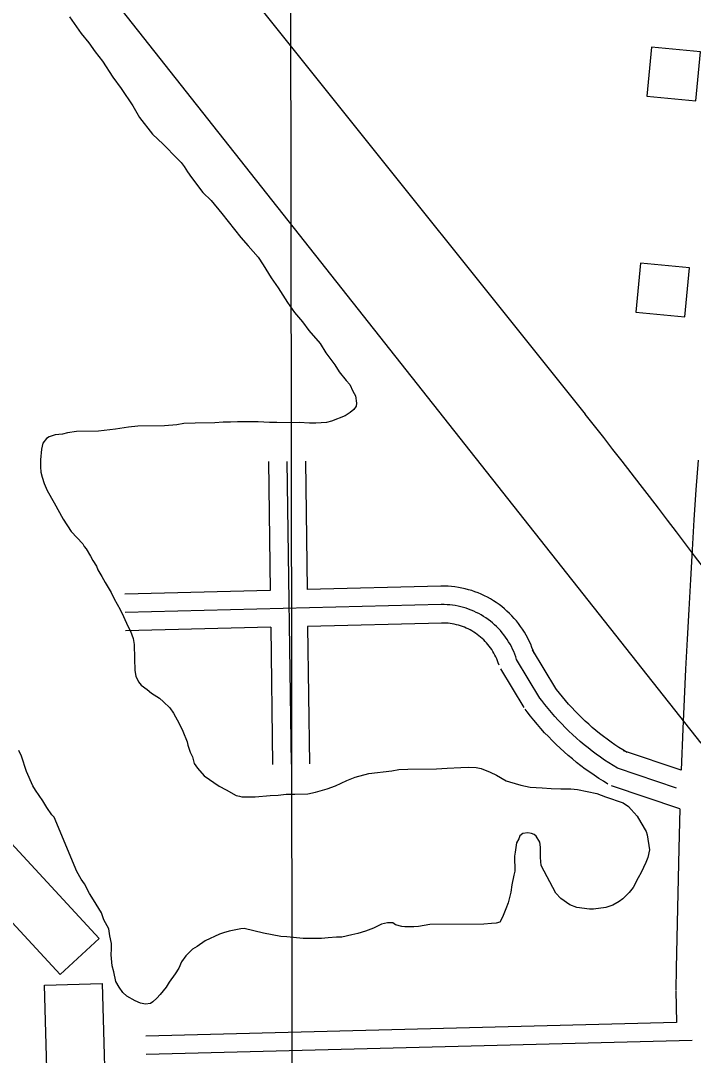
# Model space of a CAD drawing. Extents: x 3313442 to 3351311, y 721974 to 747360.
# Drawn here: x 3333089 to 3333635, y 737227 to 738067 of the extents above; entities that cross this region are included whole.
import ezdxf

# ---------------------------------------------------------------- set-up
doc = ezdxf.new("R2010")
doc.units = 0
for name, color, linetype in [('V-BLDG-OTLN', 7, 'Continuous'), ('V-GRID-MAJR', 7, 'Continuous'), ('V-ROAD-CNTR', 7, 'Continuous'), ('V-SITE-VEGE', 7, 'Continuous')]:
    doc.layers.add(name, color=color, linetype=linetype)

msp = doc.modelspace()

# ---------------------------------------------------------------- linework, layer by layer
at = {"layer": 'V-BLDG-OTLN'}
for points in [[(3333637.32, 738001.77), (3333641.19, 738041.58), (3333601.37, 738045.44), (3333597.51, 738005.63)], [(3333628.33, 737826.35), (3333632.19, 737866.16), (3333592.38, 737870.03), (3333588.51, 737830.22)], [(3333054.53, 737426.97), (3333152.38, 737321.36), (3333120.82, 737292.12), (3333022.97, 737397.72)], [(3333111.65, 737157.75), (3333108.02, 737283.6), (3333154.84, 737284.95), (3333158.47, 737159.11)]]:
    msp.add_lwpolyline(points, close=True, dxfattribs=at)
at = {"layer": 'V-GRID-MAJR'}
msp.add_spline([(3333324.14, 727373.91), (3333315.33, 733432.2), (3333306.52, 739493.96), (3333297.7, 745555.74), (3333297.69, 745559.18)], degree=3, dxfattribs=at)
at = {"layer": 'V-ROAD-CNTR'}
for points in [[(3332134.86, 739511.74), (3333547.42, 737747.26)], [(3333641.62, 737480.04), (3333014.09, 738274), (3332253.34, 739234.13)], [(3333290, 737708.77), (3333291.44, 737604.18)], [(3333305, 737708.98), (3333308.38, 737462.96)], [(3333320, 737709.18), (3333321.43, 737604.94)], [(3333639.1, 737709.96), (3333637.42, 737685.75), (3333635.82, 737661.5), (3333634.3, 737637.25), (3333632.86, 737612.99), (3333631.5, 737588.73), (3333630.22, 737564.47), (3333629.01, 737540.2), (3333627.89, 737515.92), (3333626.85, 737491.65), (3333625.52, 737458.02)], [(3333291.44, 737604.18), (3333173.19, 737601.21)], [(3333430.08, 737607.67), (3333321.43, 737604.94)], [(3333505.92, 737552.87), (3333505.13, 737555.26), (3333504.17, 737557.87), (3333503.11, 737560.45), (3333501.97, 737562.98), (3333500.73, 737565.47), (3333499.41, 737567.92), (3333498, 737570.32), (3333496.5, 737572.66), (3333494.93, 737574.96), (3333493.27, 737577.19), (3333491.54, 737579.36), (3333489.72, 737581.47), (3333487.84, 737583.52), (3333485.88, 737585.5), (3333483.85, 737587.4), (3333481.76, 737589.23), (3333479.61, 737590.99), (3333477.39, 737592.67), (3333475.11, 737594.27), (3333472.78, 737595.79), (3333470.39, 737597.22), (3333467.96, 737598.57), (3333465.48, 737599.82), (3333462.96, 737601), (3333460.4, 737602.08), (3333457.8, 737603.06), (3333455.16, 737603.96), (3333452.49, 737604.76), (3333449.8, 737605.47), (3333447.09, 737606.08), (3333444.36, 737606.59), (3333441.6, 737607), (3333438.84, 737607.32), (3333436.07, 737607.54), (3333433.29, 737607.66), (3333430.61, 737607.68), (3333430.24, 737607.67)], [(3333430.46, 737592.67), (3333173.57, 737586.21)], [(3333491.67, 737548.18), (3333490.96, 737550.32), (3333490.19, 737552.43), (3333489.33, 737554.51), (3333488.41, 737556.56), (3333487.41, 737558.57), (3333486.34, 737560.55), (3333485.2, 737562.49), (3333483.99, 737564.38), (3333482.72, 737566.23), (3333481.38, 737568.04), (3333479.98, 737569.8), (3333478.52, 737571.5), (3333476.99, 737573.15), (3333475.41, 737574.75), (3333473.77, 737576.29), (3333472.08, 737577.77), (3333470.34, 737579.19), (3333468.55, 737580.55), (3333466.71, 737581.84), (3333464.82, 737583.07), (3333462.9, 737584.22), (3333460.93, 737585.31), (3333458.92, 737586.33), (3333456.89, 737587.28), (3333454.81, 737588.15), (3333452.71, 737588.95), (3333450.58, 737589.67), (3333448.43, 737590.32), (3333446.26, 737590.89), (3333444.06, 737591.38), (3333441.86, 737591.8), (3333439.63, 737592.13), (3333437.4, 737592.39), (3333435.16, 737592.56), (3333432.91, 737592.66), (3333430.66, 737592.68), (3333430.46, 737592.67)], [(3333430.83, 737577.68), (3333321.84, 737574.94)], [(3333321.84, 737574.94), (3333323.38, 737463.17)], [(3333477.42, 737543.5), (3333476.8, 737545.38), (3333476.21, 737546.98), (3333475.56, 737548.57), (3333474.85, 737550.13), (3333474.09, 737551.67), (3333473.27, 737553.18), (3333472.4, 737554.66), (3333471.48, 737556.1), (3333470.51, 737557.51), (3333469.49, 737558.89), (3333468.42, 737560.23), (3333467.31, 737561.53), (3333466.15, 737562.79), (3333464.94, 737564.01), (3333463.69, 737565.18), (3333462.4, 737566.31), (3333461.07, 737567.39), (3333459.71, 737568.43), (3333458.3, 737569.41), (3333456.87, 737570.35), (3333455.4, 737571.23), (3333453.9, 737572.06), (3333452.37, 737572.84), (3333450.81, 737573.56), (3333449.23, 737574.22), (3333447.63, 737574.83), (3333446.01, 737575.38), (3333444.37, 737575.88), (3333442.71, 737576.31), (3333441.04, 737576.69), (3333439.36, 737577), (3333437.66, 737577.26), (3333435.96, 737577.45), (3333434.25, 737577.59), (3333432.53, 737577.66), (3333430.72, 737577.68), (3333430.67, 737577.68)], [(3333291.85, 737574.18), (3333173.94, 737571.22)], [(3333291.85, 737574.18), (3333293.38, 737462.75)], [(3333523.49, 737524.5), (3333504.51, 737555.94)], [(3333510.65, 737516.74), (3333491.67, 737548.18)], [(3333497.81, 737508.99), (3333478.83, 737540.43)], [(3333581.47, 737472.53), (3333578.05, 737474.61), (3333574.79, 737476.68), (3333571.57, 737478.81), (3333568.4, 737481.01), (3333565.26, 737483.26), (3333562.17, 737485.57), (3333559.13, 737487.95), (3333556.13, 737490.38), (3333553.18, 737492.87), (3333550.27, 737495.41), (3333547.42, 737498.01), (3333544.62, 737500.67), (3333541.87, 737503.37), (3333539.17, 737506.14), (3333536.52, 737508.95), (3333533.94, 737511.81), (3333531.4, 737514.72), (3333528.92, 737517.68), (3333526.5, 737520.69), (3333524.12, 737523.77), (3333522.66, 737525.73)], [(3333573.68, 737459.72), (3333570.13, 737461.87), (3333566.63, 737464.1), (3333563.17, 737466.39), (3333559.76, 737468.74), (3333556.39, 737471.17), (3333553.07, 737473.65), (3333549.79, 737476.2), (3333546.57, 737478.82), (3333543.4, 737481.49), (3333540.28, 737484.23), (3333537.21, 737487.02), (3333534.2, 737489.88), (3333531.24, 737492.79), (3333528.34, 737495.76), (3333525.5, 737498.78), (3333522.71, 737501.86), (3333519.99, 737504.99), (3333517.33, 737508.17), (3333514.73, 737511.4), (3333512.19, 737514.69), (3333510.65, 737516.74)], [(3333565.89, 737446.9), (3333562.22, 737449.13), (3333558.47, 737451.51), (3333554.77, 737453.96), (3333551.12, 737456.48), (3333547.51, 737459.07), (3333543.96, 737461.73), (3333540.46, 737464.46), (3333537.01, 737467.26), (3333533.62, 737470.12), (3333530.28, 737473.05), (3333527, 737476.03), (3333523.78, 737479.09), (3333520.61, 737482.2), (3333517.51, 737485.38), (3333514.47, 737488.61), (3333511.49, 737491.9), (3333508.58, 737495.25), (3333505.73, 737498.65), (3333502.95, 737502.11), (3333500.25, 737505.6), (3333498.64, 737507.76)], [(3333625.52, 737458.02), (3333578.49, 737473.92)], [(3333621.49, 737443.55), (3333573.68, 737459.72)], [(3333624.45, 737426.71), (3333568.87, 737445.51)], [(3333624.45, 737426.71), (3333623.49, 737394.51), (3333622.85, 737370.22), (3333622.29, 737345.93), (3333621.81, 737321.63), (3333621.41, 737297.34), (3333621.17, 737279.38)], [(3333621.17, 737278.93), (3333621.6, 737253.31)], [(3333621.6, 737253.31), (3333190.27, 737242.07)], [(3333634.39, 737238.64), (3333190.66, 737227.08)]]:
    msp.add_lwpolyline(points, dxfattribs=at)
msp.add_arc((3328750.99, 733946.05), 6120.05, 31.144316, 38.397058, dxfattribs=at)
at = {"layer": 'V-SITE-VEGE'}
for points in [[(3333128.24, 738070.04), (3333137.83, 738056.48), (3333144.12, 738048.82), (3333149.22, 738041.75), (3333155.21, 738034.09), (3333163.61, 738021.12), (3333170.21, 738011.98), (3333179.81, 737997.83), (3333185.22, 737988.39), (3333195.7, 737974.84), (3333204.36, 737966.61), (3333216.02, 737954.84), (3333219.01, 737951.61), (3333221.41, 737948.37), (3333224.1, 737944.24), (3333227.4, 737939.52), (3333236.69, 737927.44), (3333243.56, 737920.98), (3333252.24, 737910.38), (3333267.51, 737890.93), (3333273.5, 737884.16), (3333281.58, 737874.74), (3333285.78, 737868.55), (3333292.09, 737857.93), (3333297.78, 737849.97), (3333305.59, 737837.89), (3333311.28, 737829.93), (3333317.57, 737822.27), (3333322.96, 737815.2), (3333331.94, 737804.6), (3333336.74, 737797.23), (3333343.94, 737787.5), (3333347.54, 737781.6), (3333353.23, 737774.54), (3333356.22, 737771.3), (3333358.63, 737765.98), (3333360.74, 737762.15), (3333361.67, 737756.22), (3333361.4, 737753.85), (3333359.35, 737751.17), (3333356.4, 737748.77), (3333352.27, 737746.07), (3333341.34, 737741.53), (3333337.2, 737740.61), (3333328.61, 737739.95), (3333323.27, 737739.91), (3333314.97, 737740.44), (3333308.15, 737740.38), (3333296.89, 737740.59), (3333290.96, 737740.54), (3333281.76, 737741.06), (3333274.95, 737741), (3333264.86, 737741.22), (3333259.24, 737740.88), (3333253.31, 737740.83), (3333246.5, 737740.18), (3333230.49, 737740.05), (3333221.3, 737739.68), (3333215.68, 737738.75), (3333205.61, 737737.78), (3333183.97, 737737.6), (3333176.27, 737736.65), (3333165.61, 737735.08), (3333151.99, 737733.49), (3333133.91, 737733.35), (3333126.81, 737732.1), (3333122.66, 737731.18), (3333116.74, 737730.54)], [(3333116.74, 737730.54), (3333111.71, 737729.02), (3333109.65, 737727.52), (3333106.72, 737723.65), (3333105.57, 737718.89), (3333104.75, 737710.29), (3333104.79, 737704.66), (3333105.13, 737700.21), (3333106.05, 737696.07), (3333107.87, 737691.05), (3333110.28, 737685.43), (3333116, 737675.4), (3333123.22, 737662.12), (3333129.82, 737652.09), (3333139.09, 737642.09), (3333140.29, 737639.73), (3333141.79, 737637.96), (3333145.39, 737632.06), (3333147.2, 737628.52), (3333150.21, 737623.8), (3333151.41, 737620.85), (3333154.72, 737615.54), (3333157.42, 737610.52), (3333162.23, 737602.56), (3333164.65, 737597.24), (3333169.46, 737588.68), (3333172.17, 737583.07), (3333175.79, 737575.1), (3333177.9, 737570.96), (3333180.02, 737565.05), (3333180.95, 737560.32), (3333181.04, 737548.76), (3333181.42, 737538.98), (3333182.34, 737534.54), (3333184.46, 737529.81), (3333186.55, 737527.16), (3333191.32, 737523.65), (3333194.91, 737520.71), (3333201.46, 737516.61), (3333204.74, 737513.68), (3333209.82, 737508.68), (3333212.82, 737504.55), (3333217.33, 737495.99), (3333220.35, 737489.79), (3333223.97, 737481.22), (3333224.59, 737478.56), (3333226.42, 737472.65), (3333228.22, 737469.1), (3333229.75, 737463.48), (3333232.45, 737459.65), (3333237.83, 737453.47), (3333250.05, 737445.27), (3333255.71, 737442.05), (3333263.75, 737437.67), (3333266.42, 737437.1), (3333268.5, 737436.53), (3333279.17, 737436.61), (3333291.32, 737437.6), (3333297.83, 737437.95), (3333304.35, 737438.59), (3333311.46, 737438.65), (3333322.13, 737439.03), (3333328.35, 737440.27), (3333337.81, 737443.01), (3333344.61, 737445.44), (3333353.77, 737449.66), (3333360.56, 737452.38), (3333371.5, 737455.44), (3333390.16, 737457.66), (3333396.08, 737458.59), (3333403.19, 737458.95), (3333426.61, 737459.14), (3333435.2, 737459.8), (3333446.46, 737460.19), (3333452.68, 737460.53), (3333458.91, 737460.29), (3333462.77, 737459.43), (3333470.21, 737456.52), (3333475.26, 737454.19), (3333483.3, 737449.52), (3333485.98, 737448.65), (3333495.19, 737446.05), (3333502.61, 737444.33), (3333512.4, 737443.82), (3333519.81, 737443.29), (3333527.52, 737443.05), (3333535.82, 737443.12), (3333541.16, 737442.57), (3333556.9, 737439.14), (3333564.03, 737436.53), (3333578.3, 737431.6), (3333582.48, 737428.67), (3333584.87, 737426.32), (3333589.66, 737420.73), (3333592.66, 737415.71), (3333596.87, 737408.33), (3333597.78, 737405.68), (3333599.66, 737393.54), (3333598.22, 737387.3), (3333596.77, 737383.14), (3333592.98, 737375.11)], [(3333134.41, 737375.87), (3333115.98, 737419.89), (3333113.89, 737421.94), (3333109.98, 737427.84), (3333106.68, 737433.15), (3333100.68, 737441.99), (3333098.58, 737445.54), (3333093.45, 737457.05), (3333089.2, 737469.47), (3333087.08, 737474.19)], [(3333592.98, 737375.11), (3333590.35, 737370.64), (3333586.27, 737362.9), (3333583.04, 737358.72), (3333578.04, 737353.64), (3333575.09, 737351.54), (3333569.78, 737348.54), (3333564.16, 737346.71), (3333554.1, 737345.15), (3333550.84, 737345.13), (3333540.75, 737346.53), (3333534.8, 737348.85), (3333527.65, 737353.83), (3333523.46, 737358.24), (3333511.72, 737380.68), (3333511.08, 737387.19), (3333511.01, 737395.49), (3333510.68, 737399.64), (3333507.67, 737404.66), (3333505.89, 737405.83), (3333503.8, 737406.7), (3333500.83, 737407.27), (3333496.69, 737406.64), (3333494.33, 737404.84), (3333493.46, 737402.46), (3333491.71, 737399.19), (3333490.59, 737391.48), (3333490.02, 737388.21), (3333490.12, 737376.06), (3333489.55, 737372.79), (3333487.84, 737365.07), (3333487, 737359.14), (3333484.69, 737350.52), (3333482.96, 737345.47), (3333480.34, 737338.63), (3333478, 737334.76), (3333475.04, 737333.84), (3333471.19, 737333.52), (3333464.97, 737333.17), (3333421.1, 737332.82), (3333411.93, 737331.26), (3333408.08, 737330.94), (3333400.96, 737330.88), (3333398.29, 737331.15), (3333393.24, 737332.59), (3333391.15, 737334.06), (3333386.71, 737334.02), (3333381.97, 737333.1), (3333375.48, 737329.78), (3333368.98, 737327.36), (3333362.77, 737325.53), (3333357.74, 737324.31), (3333349.75, 737322.46), (3333345.3, 737322.43), (3333338.49, 737322.08), (3333333.16, 737321.44), (3333318.34, 737321.32), (3333304.99, 737322.7), (3333299.95, 737322.95), (3333285.99, 737325.8), (3333270.25, 737329.53), (3333267.58, 737329.21), (3333262.26, 737328.28), (3333258.11, 737327.36), (3333253.38, 737326.14), (3333250.13, 737324.92), (3333238.61, 737319.49), (3333232.13, 737314.99), (3333228.29, 737312.89), (3333223, 737307.21), (3333219.48, 737302.44), (3333217.15, 737297.39), (3333214.23, 737292.62), (3333209.24, 737286.06), (3333206.9, 737281.89), (3333201.91, 737275.92), (3333199.27, 737272.93), (3333196.03, 737269.95), (3333194.26, 737268.74), (3333190.12, 737268.12), (3333185.96, 737268.97), (3333181.79, 737270.72), (3333174.95, 737274.52), (3333171.66, 737277.46), (3333168.66, 737281.88), (3333165.96, 737286.6), (3333164.41, 737294.29), (3333162.89, 737299.32), (3333162.55, 737305.25), (3333162.23, 737308.21), (3333162.48, 737312.95), (3333162.45, 737317.4), (3333161.21, 737323.61), (3333160.28, 737329.24), (3333156.37, 737336.62), (3333154.25, 737342.23), (3333147.94, 737352.85), (3333144.63, 737357.87), (3333140.42, 737365.84), (3333137.72, 737369.67), (3333134.41, 737375.87)]]:
    msp.add_lwpolyline(points, dxfattribs=at)

doc.saveas('drawing.dxf')
